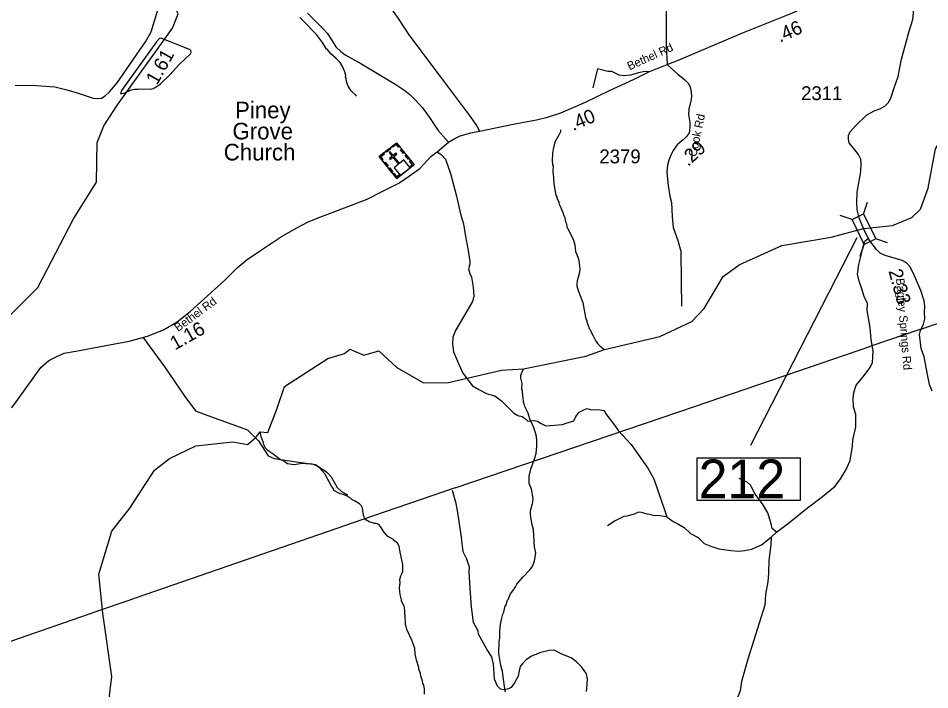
# Model space of a CAD drawing. Extents: x 1248089 to 1457196, y 820910 to 988753.
# Drawn here: x 1430984 to 1439206, y 895575 to 901631 of the extents above; entities that cross this region are included whole.
import ezdxf

# ---------------------------------------------------------------- set-up
doc = ezdxf.new("R2010")
doc.units = 0
for name, color, linetype in [('Exist Cultural Church with Cemetary CELL', 7, 'Continuous'), ('Exist Cultural Church with Cemetery Label', 7, 'Continuous'), ('Exist Hydrographic Creek Single Shore', 7, 'Continuous'), ('Exist Hydrographic Misc Water Feature', 7, 'Continuous'), ('Exist Road Non-System Type 51', 7, 'Continuous'), ('Exist Road Secondary Structure Standard Bridge Attributed CELL', 7, 'Continuous'), ('Exist Road Secondary Structure Standard Bridge Number Label', 7, 'Continuous'), ('Exist Road Secondary Type 41 Attributed', 7, 'Continuous'), ('Exist Road Secondary Type 51 Attributed', 7, 'Continuous'), ('Exist Road Secondary Type 51 Label', 7, 'Continuous'), ('Exist Utilities Electrical Transmission Line', 7, 'Continuous'), ('Prop GRAU CAT1 Cell', 7, 'Continuous'), ('Prop Lane Lines', 7, 'Continuous')]:
    doc.layers.add(name, color=color, linetype=linetype)

msp = doc.modelspace()

# ---------------------------------------------------------------- linework, layer by layer
at = {"layer": 'Exist Cultural Church with Cemetary CELL'}
for points in [[(1434239.9, 900384.7), (1434395.9, 900508.4), (1434554.1, 900308.9), (1434398.1, 900185.2)], [(1434422.9, 900474.4), (1434414, 900467.4), (1434394, 900492.6), (1434362.2, 900467.4), (1434355.3, 900476.1), (1434395.9, 900508.4)], [(1434266.8, 900350.7), (1434275.7, 900357.8), (1434255.7, 900383), (1434287.5, 900408.2), (1434280.5, 900416.9), (1434239.9, 900384.7)], [(1434297.9, 900430.7), (1434338.5, 900462.9), (1434345.6, 900453.9), (1434305, 900421.7)], [(1434431.8, 900212), (1434519.7, 900281.7), (1434463.4, 900352.6), (1434423.7, 900321.1), (1434373, 900384.9), (1434398.9, 900405.4), (1434392, 900414), (1434366.2, 900393.5), (1434340, 900426.6), (1434330.9, 900419.4), (1434357.1, 900386.3), (1434331.2, 900365.8), (1434338, 900357.1), (1434363.9, 900377.7), (1434414.6, 900313.9), (1434375.6, 900282.9)], [(1434459.3, 900410.1), (1434432.4, 900444), (1434441.3, 900451.1), (1434468.2, 900417.2)], [(1434500.3, 900358.4), (1434473.4, 900392.4), (1434482.3, 900399.4), (1434509.2, 900365.5)], [(1434312.9, 900292.6), (1434285.9, 900326.5), (1434294.9, 900333.6), (1434321.8, 900299.7)], [(1434528.1, 900288.3), (1434521, 900297.3), (1434538.2, 900311), (1434513.1, 900342.6), (1434521.8, 900349.5), (1434554.1, 900308.9)], [(1434354.6, 900239.9), (1434327.7, 900273.9), (1434336.6, 900280.9), (1434363.5, 900247)], [(1434424, 900205.8), (1434416.8, 900214.7), (1434399.6, 900201.1), (1434374.5, 900232.7), (1434365.8, 900225.8), (1434398, 900185.2)]]:
    msp.add_lwpolyline(points, close=True, dxfattribs=at)
at = {"layer": 'Exist Hydrographic Creek Single Shore'}
for points in [[(1438609.1, 899734.3), (1438868.7, 899762.3), (1439045.7, 899834.4), (1439121.8, 899908.3), (1439191.7, 900097.2), (1439257.7, 900453.8), (1439326.7, 900560.8), (1439453.7, 900676.4), (1439631.9, 900750)], [(1431786.6, 895348.4), (1431826.6, 895695.6), (1431746.6, 896265.1), (1431711.6, 896617.2), (1431827.6, 897005.5), (1431989.6, 897212.3), (1432213.7, 897555.8), (1432348.6, 897661.4), (1432584.6, 897774.8), (1432918.6, 897810.8), (1433050.9, 897786.5), (1433127.2, 897851.4), (1433165.8, 897900.3), (1433236.4, 897896.6), (1433315.5, 898105.1), (1433386.7, 898310.1), (1433775.6, 898561.7), (1433926.7, 898607.9), (1433974.1, 898645.4), (1434100, 898592), (1434237.3, 898630.1), (1434399.6, 898480.2), (1434638.6, 898344), (1434863.6, 898346.1), (1435344.2, 898458.4), (1435541.3, 898468.8), (1436102.5, 898584.5), (1436271.3, 898644.7), (1436772.7, 898760.6), (1437058.7, 898896), (1437169.7, 899012), (1437342.7, 899300.7), (1437485.6, 899406.1), (1437872.7, 899582.1), (1438315.3, 899656.3), (1438609.1, 899734.3)]]:
    msp.add_lwpolyline(points, dxfattribs=at)
at = {"layer": 'Exist Hydrographic Misc Water Feature'}
for points in [[(1431877.6, 900848.8), (1432374.6, 901541.3), (1432427.6, 901671.5), (1432411.6, 901704.7), (1432457.6, 901930.3), (1432711.6, 902168.2), (1432836, 902479.3), (1432837.6, 902621.8), (1432907.6, 902765), (1433084.6, 902876.3), (1433291.5, 903173), (1433297.4, 903301.6), (1433259.4, 903374.7), (1433163, 903386.4), (1432959.6, 903322)], [(1434035.3, 900928.2), (1434029.5, 900938.3), (1433988.3, 900977.2), (1433959.2, 901017.9), (1433944.1, 901058.2), (1433940.7, 901090.3), (1433936.9, 901098.4), (1433937.4, 901114.4), (1433930, 901146.6), (1433909.1, 901195.1), (1433887.8, 901231.6), (1433852.7, 901268.4), (1433804.5, 901308.4), (1433770.4, 901350.2), (1433765.4, 901352.9), (1433729.7, 901411.1), (1433673.3, 901482.5), (1433548.2, 901613.3), (1433522.6, 901635.8)], [(1431906.9, 900948.9), (1431944.7, 900959.3), (1432001.2, 900984.1), (1432033.4, 900991.4), (1432065.4, 900990.6), (1432079.4, 900994.3), (1432177.4, 900992.2), (1432201.6, 900997.6), (1432217.7, 901005.2), (1432266.5, 901040.2), (1432354.2, 901124.2), (1432432.1, 901210.6), (1432536.3, 901308.3), (1432542.2, 901322.5), (1432540.3, 901338.6), (1432533.1, 901346.3), (1432274.3, 901450.2)], [(1432274.3, 901450.2), (1432259.3, 901448.5), (1432230.7, 901419.1), (1431915.1, 900977.9), (1431906.9, 900948.9)], [(1430700.6, 898630.3), (1430810.6, 898736.4), (1430914.5, 898957.6), (1431161.6, 899202), (1431482.5, 899822.6), (1431688.6, 900153.3), (1431695.6, 900511), (1431756.6, 900660.7), (1431877.6, 900848.8)], [(1435876.5, 900623.1), (1435874.2, 900607.1), (1435863.7, 900583.3), (1435828.3, 900520.1), (1435811.1, 900464.5), (1435802.1, 900416.6), (1435800.4, 900338.7), (1435804, 900324.5), (1435803.6, 900304.5), (1435807.6, 900304.4), (1435806.3, 900244.5), (1435813.2, 900192.3), (1435811.1, 900187.6), (1435815.9, 900136.2), (1435826.5, 900068), (1435833.8, 900035.8), (1435841.5, 900019.6), (1435841.3, 900011.6), (1435860.3, 899971.1), (1435864, 899955.1), (1435879.3, 899922.7), (1435883, 899906.6), (1435898.3, 899874.3), (1435898.1, 899866.4), (1435913.3, 899830), (1435920.5, 899793.8), (1435928.2, 899777.6), (1435931.6, 899753.5), (1435958.3, 899696.9), (1435990.7, 899638.9), (1436004, 899587.9), (1436010.7, 899527.7), (1436033.5, 899471.1), (1436040.9, 899442.9), (1436048, 899398.8), (1436045.7, 899390.8), (1436049.2, 899366.7), (1436042.3, 899326.9), (1436025, 899263.3), (1436022.2, 899231.3), (1436024, 899217.3), (1436035, 899175), (1436076.7, 899066), (1436101.8, 898933.5), (1436113.1, 898901.2), (1436112.9, 898893.2), (1436131.8, 898844.7), (1436131.7, 898836.7), (1436143.4, 898824.5), (1436150.9, 898800.3), (1436170.2, 898767.9), (1436193.1, 898719.3), (1436208.6, 898696.9), (1436232.1, 898672.4), (1436271.3, 898644.7)], [(1435380.3, 895556.3), (1435369.3, 895604.4), (1435352.3, 895740.9), (1435337.4, 895793.3), (1435319.8, 895901.7), (1435322.2, 896009.7), (1435326.9, 896041.6), (1435328.3, 896105.6), (1435333.6, 896163.5), (1435342.6, 896209.4), (1435355.6, 896257), (1435364, 896274.9), (1435377.2, 896332.6), (1435381.3, 896336.5), (1435398.3, 896384.2), (1435402.9, 896388.1), (1435423.6, 896439.6), (1435454.4, 896478.9), (1435456.6, 896486.9), (1435468.9, 896502.6), (1435481.4, 896526.4), (1435534.8, 896591.2), (1435600.3, 896659.7), (1435625, 896693.2), (1435642.1, 896738.8), (1435651.5, 896806.7), (1435640.7, 896863), (1435632.1, 897019.2), (1435617.3, 897075.5), (1435603.1, 897155.9), (1435603.8, 897187.9), (1435625.5, 897267.4), (1435628.2, 897299.3), (1435612.1, 897383.8), (1435593.3, 897436.2), (1435593.5, 897502.6), (1435606.1, 897566), (1435642.1, 897659.2), (1435655.1, 897706.9), (1435662.5, 897770.7), (1435661.9, 897834.8), (1435658, 897842.9), (1435658.5, 897858.9), (1435651.1, 897891.1), (1435628.5, 897955.6), (1435597.8, 898012.3), (1435599.5, 898017.5), (1435583, 898068.7), (1435552.3, 898129.4), (1435548.9, 898153.4), (1435541.2, 898169.6), (1435538.1, 898209.7), (1435534.2, 898217.8), (1435534.7, 898241.8), (1435530.9, 898249.9), (1435531.4, 898273.9), (1435527.6, 898281.9), (1435528.9, 898338), (1435517.9, 898386.2), (1435518.4, 898410.2), (1435522.8, 898426.2), (1435541.3, 898468.8)], [(1434648, 895536.6), (1434649, 895584.6), (1434641.7, 895616.6), (1434634, 895632.8), (1434630.5, 895656.9), (1434615.5, 895697.3), (1434612, 895721.4), (1434596.8, 895761.7), (1434597.2, 895777.7), (1434577.1, 895842.9), (1434563.8, 895898.5), (1434560.9, 895950.6), (1434534.6, 896023.3), (1434488.6, 896120.3), (1434477.7, 896168.5), (1434475.4, 896248.6), (1434471.6, 896256.7), (1434472.3, 896288.7), (1434468.8, 896312.8), (1434465.2, 896328.9), (1434438.3, 896381.5), (1434439.7, 896385.2), (1434427.4, 896433.8), (1434423.3, 896494.6), (1434429.7, 896537.7), (1434426.4, 896569.8), (1434435.1, 896601.6), (1434447.6, 896625.4), (1434451.9, 896641.3), (1434453.4, 896705.3), (1434431.4, 896801.8), (1434420.9, 896866), (1434407.5, 896894.4), (1434366.2, 896927.3), (1434364, 896933), (1434313.8, 896959), (1434280.1, 896999.6), (1434252.8, 897047.9), (1434237.1, 897064.2), (1434213.5, 897074.8), (1434197.5, 897075.1), (1434149.7, 897088.2), (1434118.2, 897108.9), (1434106.5, 897125.2), (1434099, 897149.3), (1434088.5, 897213.6), (1434076.9, 897235.8), (1434061.3, 897252.2), (1434016.7, 897278.2), (1433994.4, 897289.1), (1433976.4, 897304.7), (1433938.7, 897327), (1433914.4, 897336.6), (1433887, 897341.9), (1433831.9, 897371.4), (1433826.2, 897387.5), (1433808.8, 897411.9), (1433749.1, 897521.3), (1433704.3, 897572.3), (1433680.6, 897590.8), (1433656.9, 897603.4), (1433625.2, 897612.1), (1433609.1, 897610.4), (1433545.2, 897615.8), (1433472.9, 897603.4), (1433413.1, 897612.8), (1433369.9, 897643.8), (1433353.9, 897646.2), (1433338.1, 897656.5), (1433283, 897699.7), (1433237.7, 897728.7), (1433214.2, 897753.3), (1433200.7, 897777.6), (1433197.3, 897801.7), (1433174.5, 897858.2), (1433165.8, 897900.3)]]:
    msp.add_lwpolyline(points, dxfattribs=at)
at = {"layer": 'Exist Road Non-System Type 51'}
for points in [[(1436377.9, 903042.1), (1436435.7, 903025.6), (1436487.9, 902992.5), (1436545.7, 902948.5), (1436597.9, 902885.2), (1436652.9, 902802.6), (1436691.4, 902731.1), (1436735.4, 902665), (1436768.4, 902612.7), (1436812.4, 902552.2), (1436867.4, 902486.1), (1436875.7, 902417.3), (1436864.7, 902332), (1436845.4, 902224.7), (1436787.7, 902160.5), (1436773.9, 902135.7), (1436771.2, 902097.2), (1436773.9, 902033.9), (1436782.2, 901967.8), (1436823.4, 901893.5), (1436826.2, 901824.7), (1436828.9, 901656.8), (1436828.9, 901381.6), (1436838.8, 901214)], [(1435143.4, 900612.7), (1435121.6, 900664.5), (1435053.5, 900757.2), (1434792.1, 901106.1), (1434508.8, 901479.5), (1434413.5, 901626.7), (1434253.5, 901854.2), (1434182.7, 901966), (1433964.8, 902249.4), (1434158.1, 902385.7)], [(1436672.4, 901146.8), (1436636.6, 901149), (1436578.8, 901138), (1436507.3, 901116), (1436449.6, 901110.5), (1436405.6, 901116), (1436397.3, 901121.5), (1436339.6, 901149), (1436301.1, 901149), (1436210.3, 901173.8), (1436166.3, 901003.2)], [(1434761.9, 900425.6), (1434802.8, 900397.7), (1434838.2, 900359.5), (1434881.8, 900231.4), (1434933.6, 900037.9), (1434977.1, 899853.6), (1435001.6, 899777.3), (1435015.2, 899679.2), (1435042.5, 899537.4), (1435058.7, 899437.8), (1435056, 899413.3), (1435045.1, 899369.7), (1435058.7, 899328.8), (1435072.4, 899296.1), (1435086, 899206.1), (1435094.2, 899121.6), (1435080.5, 899075.3), (1435001.5, 898939), (1434928, 898813.6), (1434903.5, 898754.8), (1434900.8, 898689.4), (1434909, 898621.3), (1434955.3, 898517.7), (1434993.4, 898430.5), (1435080.6, 898316), (1435137.8, 898283.3), (1435214, 898245.1), (1435282.1, 898226.1), (1435342.1, 898179.7), (1435453.7, 898070.7), (1435489.1, 898048.9), (1435530, 898040.7), (1435551.8, 898024.4), (1435579, 897997.1), (1435636.2, 898002.6), (1435668.9, 897997.1), (1435701.6, 897975.3), (1435742.4, 897956.2), (1435821.4, 897961.7), (1435892.2, 897967.1), (1435927.7, 897980.7), (1435995.8, 897999.8), (1436014.8, 898040.7), (1436044.8, 898078.9), (1436074.7, 898092.5), (1436112.9, 898111.6), (1436153.7, 898100.7), (1436219.1, 898103.4), (1436265.4, 898092.5), (1436292.6, 898051.6), (1436363.5, 897961.7), (1436395.2, 897913.5), (1436512.4, 897788.1), (1436663.6, 897574.4)], [(1436883.2, 899843.2), (1436892.7, 899743.5), (1436934.5, 899626.4), (1436959.5, 899530.3), (1436963.7, 899254.4), (1436967.9, 899032.9)], [(1437824.2, 896996.3), (1437930.4, 897078.1), (1438102, 897214.4), (1438238.2, 897317.9), (1438352.6, 897410.6), (1438401.6, 897476), (1438453.4, 897560.5), (1438488.8, 897642.3), (1438507.9, 897773.1), (1438513.3, 897824.9), (1438537.8, 897947.6), (1438540.5, 898056.6), (1438518.7, 898127.5), (1438515.7, 898202.5), (1438521.2, 898257), (1438543, 898322.4), (1438605.6, 898396), (1438665.5, 898477.8), (1438690, 898524.1), (1438692.8, 898578.6), (1438695.5, 898627.7), (1438679.1, 898734), (1438668.2, 898843), (1438651.2, 898945), (1438640.3, 898994.1), (1438645.8, 899059.5), (1438613.1, 899122.2), (1438594, 899190.3), (1438569.5, 899261.2), (1438553.2, 899323.9), (1438566.8, 899411.1), (1438580.4, 899471.1), (1438602.2, 899561), (1438621.3, 899621), (1438656.8, 899649.1)], [(1432106.5, 898755), (1432307, 898483.3), (1432486.5, 898220), (1432582.6, 898090.4), (1432662, 898061.1), (1433050.4, 897919), (1433150.6, 897818.7), (1433238.3, 897685), (1433292.6, 897659.9), (1433430.4, 897639), (1433555.7, 897622.3), (1433664.3, 897605.6), (1433768.7, 897538.7), (1433806.3, 897496.9), (1433860.6, 897400.7), (1433898.2, 897363.1), (1433952.5, 897333.9)], [(1436663.6, 897574.4), (1436715.6, 897478.8), (1436759.2, 897353.4), (1436811, 897206.2), (1436835.5, 897135.3)], [(1437824.2, 896996.3), (1437783.3, 897029), (1437775.2, 897072.6), (1437745.2, 897170.7), (1437696.2, 897252.5), (1437630.8, 897339.7), (1437590, 897418.8), (1437562.7, 897443.3), (1437486.5, 897481.5)], [(1436111.1, 895558.7), (1436116.6, 895626.9), (1436117.5, 895671.7), (1436109.3, 895718), (1436068.4, 895778), (1436019.4, 895827), (1435970.4, 895862.5), (1435885.9, 895897.9), (1435817.8, 895933.3), (1435774.3, 895930.6), (1435698, 895911.5), (1435613.6, 895878.8), (1435564.5, 895846.1), (1435534.6, 895816.1), (1435512.8, 895786.1), (1435501.9, 895745.3), (1435493.7, 895698.9), (1435461, 895639), (1435431.1, 895595.3), (1435406.6, 895584.4), (1435368.4, 895576.3), (1435333, 895581.7), (1435305.8, 895609), (1435281.3, 895671.7), (1435275.8, 895720.7), (1435270.4, 895805.2), (1435256.8, 895873.4), (1435210.4, 895941.5), (1435136.9, 896077.8), (1435131.5, 896107.8), (1435090.6, 896181.4), (1435071.5, 896323.1), (1435060.6, 896489.4), (1435050.8, 896643), (1435053.5, 896681.2), (1435031.7, 896752), (1434996.3, 896820.2), (1434982.7, 896951), (1434950, 897174.5), (1434933.6, 897256.3), (1434901, 897370.8)], [(1436835.5, 897135.3), (1436770.1, 897143.5), (1436712.9, 897146.2), (1436647.5, 897162.6), (1436606.7, 897173.5), (1436579.5, 897176.2), (1436538.6, 897159.8), (1436473.2, 897140.8), (1436446, 897138), (1436405.1, 897116.2), (1436369.7, 897097.2), (1436298.9, 897053.5)], [(1436835.5, 897135.3), (1436892.7, 897091.7), (1436933.5, 897072.6), (1436990.7, 897037.2), (1437047.9, 896985.4), (1437116, 896947.2), (1437170.5, 896895.5), (1437230.4, 896870.9), (1437304, 896846.4), (1437410.2, 896830), (1437481, 896824.6), (1437535.5, 896830), (1437600.9, 896843.7), (1437641.7, 896862.7), (1437688, 896881.8), (1437776.9, 896950.1)], [(1437776.9, 896950.1), (1437772.1, 896882.6), (1437755.8, 896740.8), (1437750.4, 896626.4), (1437744.9, 896550), (1437723.1, 896435.6), (1437717.7, 896337.4), (1437565.2, 895851.2), (1437508, 895649.5), (1437494.4, 895565), (1437370.9, 895238), (1437363.6, 895175.7)], [(1437776.9, 896950.1), (1437824.2, 896996.3)]]:
    msp.add_lwpolyline(points, dxfattribs=at)
at = {"layer": 'Exist Road Secondary Structure Standard Bridge Attributed CELL'}
for p, q in [((1438608, 899864.5), (1438644.6, 899971.6)), ((1438506.4, 899814.6), (1438399.3, 899851.2)), ((1438578.6, 899484.7), (1438615.1, 899591.8)), ((1438826.2, 899606.2), (1438719.1, 899642.8))]:
    msp.add_line(p, q, dxfattribs=at)
msp.add_lwpolyline([(1438615.1, 899591.8), (1438506, 899814.4), (1438609.9, 899865.4), (1438719.1, 899642.8)], close=True, dxfattribs=at)
at = {"layer": 'Exist Road Secondary Structure Standard Bridge Number Label'}
msp.add_line((1438547.3, 899650.6), (1437588.3, 897778.3), dxfattribs=at)
msp.add_lwpolyline([(1437108.6, 897666), (1438037.6, 897666), (1438037.6, 897281.9), (1437108.6, 897281.9)], close=True, dxfattribs=at)
at = {"layer": 'Exist Road Secondary Type 41 Attributed'}
for points in [[(1430955, 901026.1), (1431149.5, 901024.7), (1431314.4, 901012.5), (1431408.9, 900989.2), (1431506.1, 900961.8), (1431660.9, 900908.4), (1431699.2, 900905.6), (1431734.8, 900911.1), (1431766.3, 900931.7), (1431806, 900965.9), (1431874.5, 901046.8), (1432078.1, 901340.1), (1432131, 901418.7), (1432181.7, 901509.2), (1432242, 901706.6)], [(1433592.3, 901676.9), (1433735.8, 901532.1), (1433770, 901495.1), (1433815.2, 901426.6), (1433849.3, 901372.2), (1433893.1, 901329.8), (1433931.4, 901299.6), (1434073.9, 901222.8), (1434391.2, 901032.8), (1434470.6, 900979.4), (1434517.2, 900943.7), (1434566.5, 900890.3), (1434629, 900822.5), (1434692, 900736.1), (1434772.8, 900618.2), (1434839.9, 900540.1), (1434865.6, 900512.8)]]:
    msp.add_lwpolyline(points, dxfattribs=at)
at = {"layer": 'Exist Road Secondary Type 51 Attributed'}
for points in [[(1436838.8, 901214), (1436945.6, 901254.5), (1437510.1, 901495.5), (1437946.7, 901668.8), (1438185.5, 901771.6), (1438605.5, 901939.3), (1438944.4, 902081.3), (1439096.4, 902129.9)], [(1438609.1, 899734.3), (1438570.6, 899831), (1438550.9, 899904.3), (1438548.1, 899975.4), (1438549.9, 900062.1), (1438584.9, 900247.3), (1438588.6, 900319.2), (1438583.1, 900359.7), (1438562.8, 900402.2), (1438531.5, 900444.6), (1438479.9, 900507.2), (1438472.6, 900539.6), (1438472.6, 900576.5), (1438491, 900609.7), (1438535.2, 900659.5), (1438634.7, 900755.3), (1438704.7, 900795.9), (1438754.4, 900814.3), (1438802.3, 900838.3), (1438831.8, 900867.8), (1438853.9, 900908.4), (1438877.8, 900985.8), (1438919.7, 901104.1), (1438951, 901260.8), (1439021, 901515.2), (1439052.3, 901620.3), (1439074.4, 901837.4)], [(1434865.6, 900512.8), (1434920.7, 900545.9), (1434971, 900569.5), (1435067, 900597.8), (1435143.4, 900612.7), (1435447, 900676.2), (1435657.9, 900715.5), (1435757.1, 900739.2), (1435878.3, 900777), (1436101.1, 900872.7), (1436318.3, 900979.8), (1436533.9, 901079.1), (1436672.4, 901146.8), (1436838.8, 901214)], [(1436838.8, 901214), (1436876.2, 901176.3), (1436933.7, 901125.6), (1436998.1, 901074.9), (1437026.8, 901044.7), (1437044.7, 901011.8), (1437054.2, 900968), (1437057, 900921.4), (1437047.4, 900867.9), (1437033.7, 900813.1), (1437031, 900763.7), (1437040.5, 900688.9), (1437043.3, 900649.2), (1437039.2, 900619), (1437036.4, 900598.5), (1437015.9, 900566.9), (1436980.3, 900534), (1436926.9, 900488.8), (1436891.3, 900438.1), (1436872.1, 900402.4), (1436851.7, 900351), (1436839.4, 900307.1), (1436833.9, 900239.9), (1436844.9, 900122.1), (1436860, 900026.9), (1436876.4, 899967.9), (1436883.2, 899843.2)], [(1430926.6, 898116.7), (1431188.9, 898480.6), (1431259.6, 898544), (1431332.2, 898581.2), (1431399.2, 898609.2), (1431503.5, 898629.7), (1431757.6, 898678), (1431982.8, 898718.9), (1432148.5, 898763.7), (1432292.9, 898820.9), (1432417.6, 898891.7), (1432534.9, 898986.7), (1432847.1, 899269.2), (1432958.3, 899380.2), (1433047.6, 899454.7), (1433187.2, 899547.8), (1433349.2, 899657.8), (1433490.6, 899737.9), (1433597.8, 899794.8), (1433728.1, 899847), (1433927.2, 899919.6), (1434130.1, 899999.7), (1434267.8, 900068.7), (1434415.7, 900144.3), (1434512.5, 900209.5), (1434605.5, 900276.6), (1434706.1, 900382.8), (1434761.9, 900425.6), (1434865.6, 900512.8)], [(1439226.8, 898269.2), (1439202.9, 898328.2), (1439184.5, 898416.7), (1439155, 898577.1), (1439128, 898653.4), (1439115.1, 898778.8), (1439122.4, 898815.7), (1439148.2, 898872.8), (1439163, 898918.9), (1439159.3, 898976.1), (1439161.1, 899033.2), (1439155.6, 899083), (1439124.3, 899177), (1439069, 899308.8), (1439030.3, 899389.9), (1438995.3, 899424.9), (1438956.6, 899447.1), (1438805.3, 899491.9), (1438759.5, 899513.4), (1438724.5, 899546.6), (1438657, 899636.6), (1438609.1, 899734.3)]]:
    msp.add_lwpolyline(points, dxfattribs=at)
at = {"layer": 'Exist Utilities Electrical Transmission Line'}
for p, q in [((1439117.2, 898823.3), (1438674.9, 898672.5)), ((1434179.9, 897139.9), (1432048.1, 896403.7)), ((1431972.7, 896377.7), (1431871.7, 896342.8)), ((1432048.1, 896403.7), (1431972.7, 896377.7)), ((1431871.7, 896342.8), (1431674.9, 896274.8))]:
    msp.add_line(p, q, dxfattribs=at)
for points in [[(1439117.2, 898823.3), (1439811.6, 899060.1), (1442912.3, 900128.3), (1443669.9, 900388.2)], [(1434925.1, 897396.7), (1437091.7, 898132.7), (1438674.9, 898672.5)], [(1434925.1, 897396.7), (1434829.4, 897364.2), (1434179.9, 897139.9)], [(1431674.9, 896274.8), (1430781.4, 895966.3), (1429686.8, 895591)]]:
    msp.add_lwpolyline(points, dxfattribs=at)

# ---------------------------------------------------------------- texts
at = {"layer": 'Exist Cultural Church with Cemetery Label'}
for s, p in [('Piney', (1432939.1, 900728.1)), (' Grove', (1432860.3, 900538.1)), (' Church', (1432781.5, 900348.1))]:
    msp.add_text(s, height=150, dxfattribs=at).set_placement(p)
at = {"layer": 'Exist Road Secondary Structure Standard Bridge Number Label'}
msp.add_text('212', height=350, dxfattribs=at).set_placement((1437121.1, 897301.6))
at = {"layer": 'Exist Road Secondary Type 51 Label'}
for s, rotation, p in [('Bethel Rd', 24.31968, (1436497.9, 901160)), ('Cook Rd', 78.21407, (1437099.9, 900377.2)), ('Bagley Springs Rd', 274.69849, (1438901.6, 899283.4)), ('Bethel Rd', 36.37921, (1432425.9, 898800.8))]:
    msp.add_text(s, height=75, rotation=rotation, dxfattribs=at).set_placement(p)
at = {"layer": 'Prop GRAU CAT1 Cell'}
for s, rotation, p in [('.46', 23.29173, (1437854.9, 901410.3)), ('1.61', 60.74559, (1432235.9, 901022.1)), ('.40', 23.25381, (1435989, 900612.3)), ('.29', 42.73399, (1437026, 900288.4)), ('2.33', 285.28415, (1438832.9, 899351.6)), ('1.16', 29.58143, (1432397.6, 898634))]:
    msp.add_text(s, height=125, rotation=rotation, dxfattribs=at).set_placement(p)
at = {"layer": 'Prop Lane Lines'}
for s, p in [('2311', (1438045.9, 900892.3)), ('2379', (1436226.1, 900322.1))]:
    msp.add_text(s, height=125, dxfattribs=at).set_placement(p)

doc.saveas('drawing.dxf')
